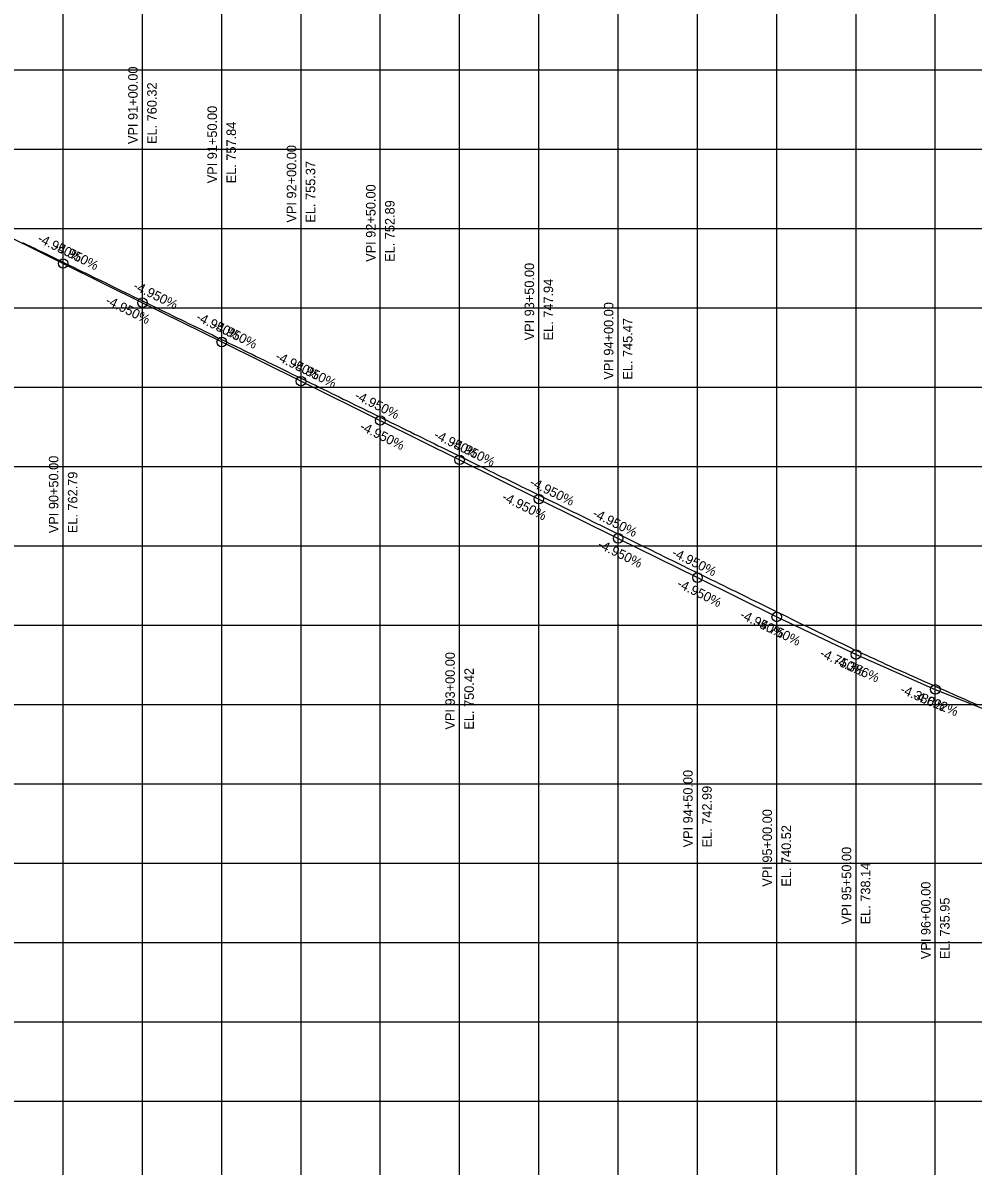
# Model space of a CAD drawing. Extents: x -7164 to 2214450, y -19642 to 253469.
# Drawn here: x 16225 to 16824, y -2441 to -1720 of the extents above; entities that cross this region are included whole.
import ezdxf

# ---------------------------------------------------------------- set-up
doc = ezdxf.new("R2010")
doc.units = 0
for name, color, linetype in [('DESIGN - PROFILE - Proposed', 7, 'Continuous'), ('DESIGN - PROFILE - Proposed Curve Text', 7, 'Continuous'), ('DESIGN - PROFILE - Proposed Text', 7, 'Continuous'), ('DESIGN - SHEET - Light Grid', 7, 'Continuous'), ('SURVEY - PROFILE - Ground Line with Text', 7, 'Continuous')]:
    doc.layers.add(name, color=color, linetype=linetype)

msp = doc.modelspace()

# ---------------------------------------------------------------- linework, layer by layer
at = {"layer": 'DESIGN - PROFILE - Proposed'}
msp.add_lwpolyline([(16200, -1847.31), (16250, -1872.06), (16300, -1896.81), (16350, -1921.56), (16400, -1946.31), (16450, -1971.06), (16500, -1995.81), (16550, -2020.56), (16600, -2045.31), (16650, -2070.06), (16700, -2094.81), (16750, -2118.56), (16800, -2140.49), (16850, -2160.59)], dxfattribs=at)
msp.add_lwpolyline([(16200, -1847.31), (16250, -1872.06), (16300, -1896.81), (16350, -1921.56), (16400, -1946.31), (16450, -1971.06), (16500, -1995.81), (16550, -2020.56), (16600, -2045.31), (16650, -2070.06), (16700, -2094.81), (16750, -2118.56), (16800, -2140.49), (16850, -2160.59)], dxfattribs=at)
at = {"layer": 'DESIGN - PROFILE - Proposed Text'}
for centre in [(16250, -1872.06), (16250, -1872.06), (16300, -1896.81), (16300, -1896.81), (16350, -1921.56), (16350, -1921.56), (16400, -1946.31), (16400, -1946.31), (16450, -1971.06), (16450, -1971.06), (16500, -1995.81), (16500, -1995.81), (16550, -2020.56), (16550, -2020.56), (16600, -2045.31), (16600, -2045.31), (16650, -2070.06), (16650, -2070.06), (16700, -2094.81), (16700, -2094.81), (16750, -2118.56), (16750, -2118.56), (16800, -2140.49), (16800, -2140.49)]:
    msp.add_circle(centre, 3, dxfattribs=at)
at = {"layer": 'DESIGN - SHEET - Light Grid'}
for p, q in [((16250, -3000), (16250, -1000)), ((16250, -3000), (16250, -1000)), ((16300, -3000), (16300, -1000)), ((16300, -3000), (16300, -1000)), ((16350, -3000), (16350, -1000)), ((16350, -3000), (16350, -1000)), ((16400, -3000), (16400, -1000)), ((16400, -3000), (16400, -1000)), ((16450, -3000), (16450, -1000)), ((16450, -3000), (16450, -1000)), ((16500, -3000), (16500, -1000)), ((16500, -3000), (16500, -1000)), ((16550, -3000), (16550, -1000)), ((16550, -3000), (16550, -1000)), ((16600, -3000), (16600, -1000)), ((16600, -3000), (16600, -1000)), ((16650, -3000), (16650, -1000)), ((16650, -3000), (16650, -1000)), ((16700, -3000), (16700, -1000)), ((16700, -3000), (16700, -1000)), ((16750, -3000), (16750, -1000)), ((16750, -3000), (16750, -1000)), ((16800, -3000), (16800, -1000)), ((16800, -3000), (16800, -1000)), ((15000, -1750), (24100, -1750)), ((15000, -1750), (24100, -1750)), ((15000, -1800), (24100, -1800)), ((15000, -1800), (24100, -1800)), ((15000, -1850), (24100, -1850)), ((15000, -1850), (24100, -1850)), ((15000, -1900), (24100, -1900)), ((15000, -1900), (24100, -1900)), ((15000, -1950), (24100, -1950)), ((15000, -1950), (24100, -1950)), ((15000, -2000), (24100, -2000)), ((15000, -2000), (24100, -2000)), ((15000, -2050), (24100, -2050)), ((15000, -2050), (24100, -2050)), ((15000, -2100), (24100, -2100)), ((15000, -2100), (24100, -2100)), ((15000, -2150), (24100, -2150)), ((15000, -2150), (24100, -2150)), ((15000, -2200), (24100, -2200)), ((15000, -2200), (24100, -2200)), ((15000, -2250), (24100, -2250)), ((15000, -2250), (24100, -2250)), ((15000, -2300), (24100, -2300)), ((15000, -2300), (24100, -2300)), ((15000, -2350), (24100, -2350)), ((15000, -2350), (24100, -2350)), ((15000, -2400), (24100, -2400)), ((15000, -2400), (24100, -2400))]:
    msp.add_line(p, q, dxfattribs=at)
at = {"layer": 'SURVEY - PROFILE - Ground Line with Text'}
for points in [[(16224.28, -1858.78), (16226.9, -1860.05), (16229.28, -1861.21), (16231.89, -1862.48), (16234.27, -1863.64), (16236.88, -1864.92), (16239.26, -1866.07), (16241.88, -1867.35), (16244.26, -1868.51), (16246.87, -1869.78), (16249.25, -1870.94), (16251.87, -1872.21), (16254.24, -1873.37), (16256.86, -1874.65), (16259.24, -1875.8), (16261.86, -1877.08), (16264.23, -1878.23), (16266.85, -1879.51), (16269.22, -1880.67), (16271.85, -1881.95), (16274.22, -1883.1), (16276.84, -1884.38), (16279.21, -1885.53), (16281.83, -1886.81), (16284.21, -1887.96), (16286.83, -1889.24), (16289.2, -1890.39), (16291.82, -1891.68), (16294.19, -1892.83), (16296.82, -1894.11), (16299.19, -1895.26), (16301.81, -1896.54), (16304.18, -1897.69), (16306.81, -1898.97), (16309.17, -1900.12), (16311.8, -1901.41), (16314.17, -1902.56), (16316.79, -1903.84), (16319.16, -1904.99), (16321.79, -1906.27)], [(16224.28, -1858.78), (16226.9, -1860.05), (16229.28, -1861.21), (16231.89, -1862.48), (16234.27, -1863.64), (16236.88, -1864.92), (16239.26, -1866.07), (16241.88, -1867.35), (16244.26, -1868.51), (16246.87, -1869.78), (16249.25, -1870.94), (16251.87, -1872.21), (16254.24, -1873.37), (16256.86, -1874.65), (16259.24, -1875.8), (16261.86, -1877.08), (16264.23, -1878.23), (16266.85, -1879.51), (16269.22, -1880.67), (16271.85, -1881.95), (16274.22, -1883.1), (16276.84, -1884.38), (16279.21, -1885.53), (16281.83, -1886.81), (16284.21, -1887.96), (16286.83, -1889.24), (16289.2, -1890.39), (16291.82, -1891.68), (16294.19, -1892.83), (16296.82, -1894.11), (16299.19, -1895.26), (16301.81, -1896.54), (16304.18, -1897.69), (16306.81, -1898.97), (16309.17, -1900.12), (16311.8, -1901.41), (16314.17, -1902.56), (16316.79, -1903.84), (16319.16, -1904.99), (16321.79, -1906.27)], [(16321.79, -1906.27), (16324.15, -1907.42), (16326.78, -1908.7), (16329.15, -1909.85), (16331.78, -1911.14), (16334.14, -1912.28), (16336.77, -1913.57), (16339.14, -1914.72), (16341.77, -1916), (16344.13, -1917.15), (16346.76, -1918.43), (16349.12, -1919.58), (16351.75, -1920.87), (16354.11, -1922.01), (16356.75, -1923.3), (16359.11, -1924.45), (16361.74, -1925.74), (16364.1, -1926.89), (16366.73, -1928.18), (16369.1, -1929.33), (16371.73, -1930.62), (16374.09, -1931.77), (16376.72, -1933.06), (16379.09, -1934.21), (16381.72, -1935.5), (16384.08, -1936.65), (16386.71, -1937.94), (16389.08, -1939.09), (16391.7, -1940.38), (16394.07, -1941.53), (16396.7, -1942.82), (16399.06, -1943.97), (16401.69, -1945.25), (16404.06, -1946.42), (16406.68, -1947.7), (16409.05, -1948.87), (16411.67, -1950.15), (16414.05, -1951.32), (16416.67, -1952.6), (16419.04, -1953.77), (16421.66, -1955.05), (16424.04, -1956.22), (16426.65, -1957.5), (16429.03, -1958.67), (16431.65, -1959.95), (16434.03, -1961.12), (16436.64, -1962.4), (16439.02, -1963.57), (16441.63, -1964.85), (16444.02, -1966.02), (16446.63, -1967.3), (16449.01, -1968.47), (16451.62, -1969.75), (16454.01, -1970.92), (16456.61, -1972.2), (16459, -1973.37), (16461.61, -1974.65), (16464, -1975.82), (16466.6, -1977.1), (16468.99, -1978.27), (16471.59, -1979.55), (16473.99, -1980.72), (16476.59, -1982), (16478.98, -1983.17), (16481.58, -1984.45), (16483.98, -1985.62), (16486.57, -1986.9), (16488.97, -1988.07), (16491.57, -1989.35), (16493.97, -1990.53), (16496.56, -1991.8), (16498.96, -1992.98), (16501.55, -1994.25), (16503.96, -1995.43), (16506.55, -1996.7), (16508.95, -1997.88), (16511.54, -1999.15), (16513.95, -2000.33), (16516.53, -2001.59), (16518.94, -2002.78), (16521.53, -2004.04), (16523.94, -2005.23), (16526.52, -2006.49), (16528.93, -2007.68), (16531.51, -2008.94), (16533.93, -2010.13), (16536.51, -2011.39), (16538.92, -2012.58), (16541.5, -2013.84), (16543.92, -2015.03), (16546.49, -2016.29), (16548.91, -2017.48), (16551.49, -2018.74), (16553.91, -2019.93), (16556.48, -2021.19), (16558.9, -2022.38), (16561.47, -2023.64), (16563.9, -2024.83), (16566.47, -2026.09), (16568.89, -2027.28), (16571.46, -2028.54)], [(16321.79, -1906.27), (16324.15, -1907.42), (16326.78, -1908.7), (16329.15, -1909.85), (16331.78, -1911.14), (16334.14, -1912.28), (16336.77, -1913.57), (16339.14, -1914.72), (16341.77, -1916), (16344.13, -1917.15), (16346.76, -1918.43), (16349.12, -1919.58), (16351.75, -1920.87), (16354.11, -1922.01), (16356.75, -1923.3), (16359.11, -1924.45), (16361.74, -1925.74), (16364.1, -1926.89), (16366.73, -1928.18), (16369.1, -1929.33), (16371.73, -1930.62), (16374.09, -1931.77), (16376.72, -1933.06), (16379.09, -1934.21), (16381.72, -1935.5), (16384.08, -1936.65), (16386.71, -1937.94), (16389.08, -1939.09), (16391.7, -1940.38), (16394.07, -1941.53), (16396.7, -1942.82), (16399.06, -1943.97), (16401.69, -1945.25), (16404.06, -1946.42), (16406.68, -1947.7), (16409.05, -1948.87), (16411.67, -1950.15), (16414.05, -1951.32), (16416.67, -1952.6), (16419.04, -1953.77), (16421.66, -1955.05), (16424.04, -1956.22), (16426.65, -1957.5), (16429.03, -1958.67), (16431.65, -1959.95), (16434.03, -1961.12), (16436.64, -1962.4), (16439.02, -1963.57), (16441.63, -1964.85), (16444.02, -1966.02), (16446.63, -1967.3), (16449.01, -1968.47), (16451.62, -1969.75), (16454.01, -1970.92), (16456.61, -1972.2), (16459, -1973.37), (16461.61, -1974.65), (16464, -1975.82), (16466.6, -1977.1), (16468.99, -1978.27), (16471.59, -1979.55), (16473.99, -1980.72), (16476.59, -1982), (16478.98, -1983.17), (16481.58, -1984.45), (16483.98, -1985.62), (16486.57, -1986.9), (16488.97, -1988.07), (16491.57, -1989.35), (16493.97, -1990.53), (16496.56, -1991.8), (16498.96, -1992.98), (16501.55, -1994.25), (16503.96, -1995.43), (16506.55, -1996.7), (16508.95, -1997.88), (16511.54, -1999.15), (16513.95, -2000.33), (16516.53, -2001.59), (16518.94, -2002.78), (16521.53, -2004.04), (16523.94, -2005.23), (16526.52, -2006.49), (16528.93, -2007.68), (16531.51, -2008.94), (16533.93, -2010.13), (16536.51, -2011.39), (16538.92, -2012.58), (16541.5, -2013.84), (16543.92, -2015.03), (16546.49, -2016.29), (16548.91, -2017.48), (16551.49, -2018.74), (16553.91, -2019.93), (16556.48, -2021.19), (16558.9, -2022.38), (16561.47, -2023.64), (16563.9, -2024.83), (16566.47, -2026.09), (16568.89, -2027.28), (16571.46, -2028.54)], [(16571.46, -2028.54), (16573.89, -2029.73), (16576.45, -2030.99), (16578.88, -2032.18), (16581.44, -2033.44), (16583.88, -2034.63), (16586.44, -2035.89), (16588.87, -2037.08), (16591.43, -2038.33), (16593.86, -2039.53), (16596.43, -2040.78), (16598.86, -2041.97), (16601.42, -2043.23), (16603.85, -2044.42), (16606.41, -2045.68), (16608.85, -2046.87), (16611.41, -2048.12), (16613.84, -2049.32), (16616.4, -2050.57), (16618.83, -2051.76), (16621.39, -2053.02), (16623.83, -2054.21), (16626.39, -2055.46), (16628.82, -2056.66), (16631.38, -2057.91), (16633.82, -2059.11), (16636.38, -2060.36), (16638.81, -2061.55), (16641.37, -2062.81), (16643.81, -2064), (16646.36, -2065.25), (16648.8, -2066.45), (16651.36, -2067.7), (16653.79, -2068.89), (16656.35, -2070.15), (16658.79, -2071.34), (16661.35, -2072.59), (16663.78, -2073.79), (16666.34, -2075.04), (16668.78, -2076.24), (16671.33, -2077.49), (16673.77, -2078.68), (16676.33, -2079.94), (16678.76, -2081.13), (16681.32, -2082.38), (16683.76, -2083.58), (16686.32, -2084.83), (16688.75, -2086.03), (16691.31, -2087.28), (16693.75, -2088.47), (16696.3, -2089.72), (16698.74, -2090.92), (16701.3, -2092.17), (16703.73, -2093.37), (16706.29, -2094.62), (16708.73, -2095.82), (16711.29, -2097.07), (16713.72, -2098.26), (16716.28, -2099.51), (16718.72, -2100.71), (16721.27, -2101.96), (16723.71, -2103.16), (16726.27, -2104.38), (16728.7, -2105.57), (16731.26, -2106.79), (16733.7, -2107.99), (16736.25, -2109.21), (16738.69, -2110.41), (16741.25, -2111.62), (16743.69, -2112.82), (16746.24, -2114.04), (16748.68, -2115.24), (16751.23, -2116.45), (16753.67, -2117.55), (16755.93, -2118.63), (16756.23, -2118.77), (16758.67, -2119.87), (16761.22, -2121.08), (16763.66, -2122.18), (16766.22, -2123.4), (16768.66, -2124.5), (16771.21, -2125.72), (16773.65, -2126.81), (16776.21, -2127.93), (16778.64, -2129.02), (16781.2, -2130.14), (16783.64, -2131.24), (16786.2, -2132.36), (16788.63, -2133.45), (16791.19, -2134.57), (16793.63, -2135.66), (16796.19, -2136.78), (16798.62, -2137.88), (16801.18, -2138.99), (16803.62, -2140.09), (16806.18, -2141.21), (16808.61, -2142.3), (16811.17, -2143.42), (16813.61, -2144.52), (16816.17, -2145.63), (16818.6, -2146.73)], [(16571.46, -2028.54), (16573.89, -2029.73), (16576.45, -2030.99), (16578.88, -2032.18), (16581.44, -2033.44), (16583.88, -2034.63), (16586.44, -2035.89), (16588.87, -2037.08), (16591.43, -2038.33), (16593.86, -2039.53), (16596.43, -2040.78), (16598.86, -2041.97), (16601.42, -2043.23), (16603.85, -2044.42), (16606.41, -2045.68), (16608.85, -2046.87), (16611.41, -2048.12), (16613.84, -2049.32), (16616.4, -2050.57), (16618.83, -2051.76), (16621.39, -2053.02), (16623.83, -2054.21), (16626.39, -2055.46), (16628.82, -2056.66), (16631.38, -2057.91), (16633.82, -2059.11), (16636.38, -2060.36), (16638.81, -2061.55), (16641.37, -2062.81), (16643.81, -2064), (16646.36, -2065.25), (16648.8, -2066.45), (16651.36, -2067.7), (16653.79, -2068.89), (16656.35, -2070.15), (16658.79, -2071.34), (16661.35, -2072.59), (16663.78, -2073.79), (16666.34, -2075.04), (16668.78, -2076.24), (16671.33, -2077.49), (16673.77, -2078.68), (16676.33, -2079.94), (16678.76, -2081.13), (16681.32, -2082.38), (16683.76, -2083.58), (16686.32, -2084.83), (16688.75, -2086.03), (16691.31, -2087.28), (16693.75, -2088.47), (16696.3, -2089.72), (16698.74, -2090.92), (16701.3, -2092.17), (16703.73, -2093.37), (16706.29, -2094.62), (16708.73, -2095.82), (16711.29, -2097.07), (16713.72, -2098.26), (16716.28, -2099.51), (16718.72, -2100.71), (16721.27, -2101.96), (16723.71, -2103.16), (16726.27, -2104.38), (16728.7, -2105.57), (16731.26, -2106.79), (16733.7, -2107.99), (16736.25, -2109.21), (16738.69, -2110.41), (16741.25, -2111.62), (16743.69, -2112.82), (16746.24, -2114.04), (16748.68, -2115.24), (16751.23, -2116.45), (16753.67, -2117.55), (16755.93, -2118.63), (16756.23, -2118.77), (16758.67, -2119.87), (16761.22, -2121.08), (16763.66, -2122.18), (16766.22, -2123.4), (16768.66, -2124.5), (16771.21, -2125.72), (16773.65, -2126.81), (16776.21, -2127.93), (16778.64, -2129.02), (16781.2, -2130.14), (16783.64, -2131.24), (16786.2, -2132.36), (16788.63, -2133.45), (16791.19, -2134.57), (16793.63, -2135.66), (16796.19, -2136.78), (16798.62, -2137.88), (16801.18, -2138.99), (16803.62, -2140.09), (16806.18, -2141.21), (16808.61, -2142.3), (16811.17, -2143.42), (16813.61, -2144.52), (16816.17, -2145.63), (16818.6, -2146.73)], [(16818.6, -2146.73), (16821.16, -2147.85), (16823.6, -2148.94), (16826.16, -2150.06)], [(16818.6, -2146.73), (16821.16, -2147.85), (16823.6, -2148.94), (16826.16, -2150.06)]]:
    msp.add_lwpolyline(points, dxfattribs=at)

# ---------------------------------------------------------------- texts
at = {"layer": 'DESIGN - PROFILE - Proposed Curve Text'}
for s, p in [('VPI 91+00.00', (16297, -1796.81)), ('VPI 91+00.00', (16297, -1796.81)), ('EL. 760.32', (16309, -1796.81)), ('EL. 760.32', (16309, -1796.81)), ('VPI 91+50.00', (16347, -1821.56)), ('VPI 91+50.00', (16347, -1821.56)), ('EL. 757.84', (16359, -1821.56)), ('EL. 757.84', (16359, -1821.56)), ('VPI 92+00.00', (16397, -1846.31)), ('VPI 92+00.00', (16397, -1846.31)), ('EL. 755.37', (16409, -1846.31)), ('EL. 755.37', (16409, -1846.31)), ('VPI 92+50.00', (16447, -1871.06)), ('VPI 92+50.00', (16447, -1871.06)), ('EL. 752.89', (16459, -1871.06)), ('EL. 752.89', (16459, -1871.06)), ('VPI 93+50.00', (16547, -1920.56)), ('VPI 93+50.00', (16547, -1920.56)), ('EL. 747.94', (16559, -1920.56)), ('EL. 747.94', (16559, -1920.56)), ('VPI 94+00.00', (16597, -1945.31)), ('VPI 94+00.00', (16597, -1945.31)), ('EL. 745.47', (16609, -1945.31)), ('EL. 745.47', (16609, -1945.31)), ('VPI 90+50.00', (16247, -2042.06)), ('VPI 90+50.00', (16247, -2042.06)), ('EL. 762.79', (16259, -2042.06)), ('EL. 762.79', (16259, -2042.06)), ('VPI 93+00.00', (16497, -2165.81)), ('VPI 93+00.00', (16497, -2165.81)), ('EL. 750.42', (16509, -2165.81)), ('EL. 750.42', (16509, -2165.81)), ('VPI 94+50.00', (16647, -2240.06)), ('VPI 94+50.00', (16647, -2240.06)), ('EL. 742.99', (16659, -2240.06)), ('EL. 742.99', (16659, -2240.06)), ('VPI 95+00.00', (16697, -2264.81)), ('VPI 95+00.00', (16697, -2264.81)), ('EL. 740.52', (16709, -2264.81)), ('EL. 740.52', (16709, -2264.81)), ('VPI 95+50.00', (16747, -2288.56)), ('VPI 95+50.00', (16747, -2288.56)), ('EL. 738.14', (16759, -2288.56)), ('EL. 738.14', (16759, -2288.56)), ('VPI 96+00.00', (16797, -2310.49)), ('VPI 96+00.00', (16797, -2310.49)), ('EL. 735.95', (16809, -2310.49)), ('EL. 735.95', (16809, -2310.49))]:
    msp.add_text(s, height=6, rotation=90, dxfattribs=at).set_placement(p)
at = {"layer": 'DESIGN - PROFILE - Proposed Text'}
for s, rotation, p in [('-4.950%', 333.66459, (16233.28, -1858.2)), ('-4.950%', 333.66459, (16233.28, -1858.2)), ('-4.950%', 333.66459, (16243.66, -1863.34)), ('-4.950%', 333.66459, (16243.66, -1863.34)), ('-4.950%', 333.66459, (16293.66, -1888.09)), ('-4.950%', 333.66459, (16293.66, -1888.09)), ('-4.950%', 333.66459, (16276.18, -1897.29)), ('-4.950%', 333.66459, (16276.18, -1897.29)), ('-4.950%', 333.66459, (16333.28, -1907.7)), ('-4.950%', 333.66459, (16333.28, -1907.7)), ('-4.950%', 333.66459, (16343.66, -1912.84)), ('-4.950%', 333.66459, (16343.66, -1912.84)), ('-4.950%', 333.66459, (16383.28, -1932.45)), ('-4.950%', 333.66459, (16383.28, -1932.45)), ('-4.950%', 333.66459, (16393.66, -1937.59)), ('-4.950%', 333.66459, (16393.66, -1937.59)), ('-4.950%', 333.66459, (16433.28, -1957.2)), ('-4.950%', 333.66459, (16433.28, -1957.2)), ('-4.950%', 333.66459, (16436.56, -1976.68)), ('-4.950%', 333.66459, (16436.56, -1976.68)), ('-4.950%', 333.66459, (16483.28, -1981.95)), ('-4.950%', 333.66459, (16483.28, -1981.95)), ('-4.950%', 333.66459, (16493.66, -1987.09)), ('-4.950%', 333.66459, (16493.66, -1987.09)), ('-4.950%', 333.66459, (16543.66, -2011.84)), ('-4.950%', 333.66459, (16543.66, -2011.84)), ('-4.950%', 333.66459, (16526.18, -2021.04)), ('-4.950%', 333.66459, (16526.18, -2021.04)), ('-4.950%', 333.66459, (16583.28, -2031.45)), ('-4.950%', 333.66459, (16583.28, -2031.45)), ('-4.950%', 333.66459, (16586.56, -2050.93)), ('-4.950%', 333.66459, (16586.56, -2050.93)), ('-4.950%', 333.66459, (16633.28, -2056.2)), ('-4.950%', 333.66459, (16633.28, -2056.2)), ('-4.950%', 333.66643, (16636.56, -2075.68)), ('-4.950%', 333.66643, (16636.56, -2075.68)), ('-4.950%', 333.66643, (16676.18, -2095.29)), ('-4.950%', 333.66643, (16676.18, -2095.29)), ('-4.750%', 334.59322, (16686.26, -2100.46)), ('-4.750%', 334.59322, (16686.26, -2100.46)), ('-4.750%', 334.59322, (16726.59, -2119.61)), ('-4.750%', 334.59322, (16726.59, -2119.61)), ('-4.386%', 336.3187, (16735.74, -2124.31)), ('-4.386%', 336.3187, (16735.74, -2124.31)), ('-4.386%', 336.3187, (16777.32, -2142.55)), ('-4.386%', 336.3187, (16777.32, -2142.55)), ('-4.022%', 338.09099, (16785.27, -2146.42)), ('-4.022%', 338.09099, (16785.27, -2146.42))]:
    msp.add_text(s, height=6, rotation=rotation, dxfattribs=at).set_placement(p)

doc.saveas('drawing.dxf')
